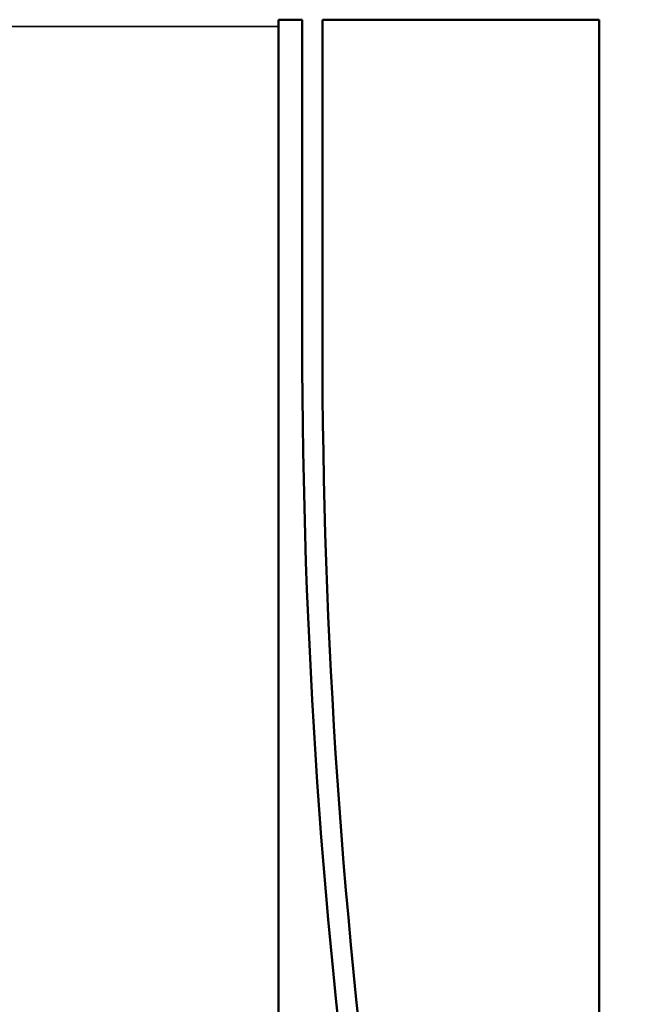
# Model space of a CAD drawing. Header units: inches. Extents: x 1.9 to 64.4, y 1.6 to 69.2.
# Tile 326 of 328: x 58.2 to 60.1, y 57.1 to 60.2. Entities that reach past the tile are written whole.
import ezdxf

# ---------------------------------------------------------------- set-up
doc = ezdxf.new("R2010")
doc.units = ezdxf.units.IN
doc.header["$MEASUREMENT"] = 0
for name, color, linetype, lineweight in [('Dimension (ANSI)', 7, 'Continuous', 25), ('Visible (ANSI)', 7, 'Continuous', 50), ('Visible Narrow (ANSI)', 7, 'Continuous', 35)]:
    doc.layers.add(name, color=color, linetype=linetype, lineweight=lineweight)
doc.styles.add('Note Text (ANSI)', font='tahoma.ttf')
doc.dimstyles.new('Default (ANSI)', dxfattribs={"dimtxt": 0.5, "dimasz": 0.098425, "dimexe": 0.125, "dimexo": 0.0625, "dimgap": 0.031496, "dimtad": 0, "dimtih": 1, "dimtoh": 1, "dimrnd": 1e-08, "dimzin": 4, "dimdsep": 46, "dimtxsty": 'Note Text (ANSI)', "dimcen": 0.09, "dimdle": 0.393701, "dimclrd": 256, "dimclre": 256, "dimclrt": 256, "dimadec": 0, "dimazin": 1, "dimtfac": 1, "dimtofl": 0, "dimtmove": 0, "dimatfit": 3, "dimfxl": 1, "dimtolj": 1, "dimtzin": 4, "dimlwd": -1, "dimlwe": -1, "dimarcsym": 0})

# ---------------------------------------------------------------- blocks, each defined once
blk = doc.blocks.new('*D10')
at = {"layer": 'Defpoints', "color": 0}
for p in [(59.5224, 65.0112), (54.8947, 40.8796), (62.5145, 40.8796)]:
    blk.add_point(p, dxfattribs=at)
at = {"layer": 'Dimension (ANSI)'}
for p, q in [((59.5849, 65.0112), (62.6395, 65.0112)), ((62.5145, 64.9128), (62.5145, 53.304)), ((62.5145, 40.978), (62.5145, 52.5868)), ((54.9572, 40.8796), (62.6395, 40.8796))]:
    blk.add_line(p, q, dxfattribs=at)
for points in [[(62.4981, 64.9128), (62.5309, 64.9128), (62.5145, 65.0112)], [(62.4981, 40.978), (62.5309, 40.978), (62.5145, 40.8796)]]:
    blk.add_solid(points, dxfattribs=at)
at = {"layer": 'Dimension (ANSI)', "insert": (60.4801, 53.2725), "char_height": 0.5, "attachment_point": 1, "style": 'Note Text (ANSI)'}
blk.add_mtext('\\A1;24.13 [612.9]', dxfattribs=at)

msp = doc.modelspace()

# ---------------------------------------------------------------- linework, layer by layer
at = {"layer": 'Visible (ANSI)'}
for p, q in [((59.02, 42.9613), (59.02, 60.1813)), ((59.02, 60.1813), (59.0937, 60.1813)), ((59.0937, 59.1774), (59.0937, 60.1813)), ((59.1567, 60.1813), (60.02, 60.1813)), ((59.1567, 60.1813), (59.1567, 59.1774)), ((60.02, 60.1813), (60.02, 43.2513))]:
    msp.add_line(p, q, dxfattribs=at)
for radius in [20.0315, 19.9685]:
    msp.add_arc((79.1252, 59.1774), radius, 180, 187.85963, dxfattribs=at)
at = {"layer": 'Visible Narrow (ANSI)'}
msp.add_line((59.02, 60.1601), (21.545, 60.1601), dxfattribs=at)

# ---------------------------------------------------------------- dimensions: what is measured, and where the dimension line sits
at = {"layer": 'Dimension (ANSI)'}
dim = msp.add_linear_dim(base=(62.5145, 40.8796), p1=(59.5224, 65.0112), p2=(54.8947, 40.8796), angle=90, dimstyle='Default (ANSI)', override={"dimdec": 2, "dimtp": 0, "dimtm": 0, "dimtdec": 2, "dimatfit": 1}, dxfattribs=at)
dim.commit()
dim.dimension.update_dxf_attribs({"geometry": '*D10', "text_midpoint": (62.5145, 52.9454), "dimtype": 160})

doc.saveas('drawing.dxf')
